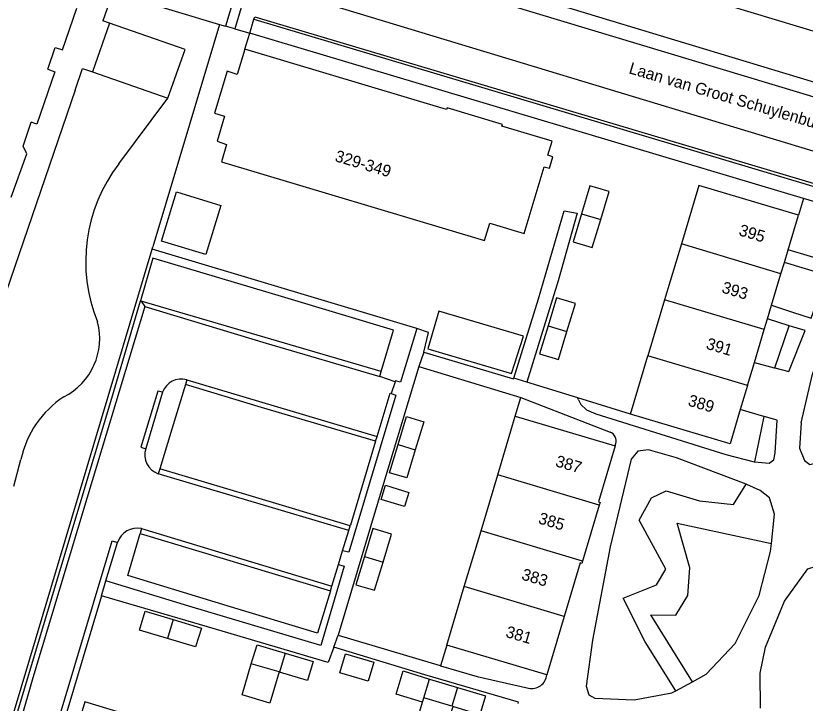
# Model space of a CAD drawing. Extents: x 194485 to 197793, y 468269 to 470822.
# Drawn here: x 197294.7 to 197375.8, y 468864.7 to 468935.4 of the extents above; entities that cross this region are included whole.
import ezdxf

# ---------------------------------------------------------------- set-up
doc = ezdxf.new("R2010")
doc.units = 0
for name, color, linetype in [('BGT grensvlak begroeid terreindeel', 7, 'Continuous'), ('BGT grensvlak gebouwinstallatie plus 1', 7, 'Continuous'), ('BGT grensvlak onbegroeid terreindeel', 7, 'Continuous'), ('BGT grensvlak overig bouwwerk uitbreiding populatie', 7, 'Continuous'), ('BGT grensvlak pand op maaiveld', 7, 'Continuous'), ('BGT grensvlak pand op maaiveld LR', 7, 'Continuous'), ('BGT grensvlak vegetatieobject', 7, 'Continuous'), ('BGT grensvlak wegdeel', 7, 'Continuous'), ('BGT lijnelement scheiding hek', 7, 'Continuous'), ('BGT tekst huisnummerreeks', 7, 'Continuous'), ('BGT tekst openbare ruimte label weg', 7, 'Continuous')]:
    doc.layers.add(name, color=color, linetype=linetype)

msp = doc.modelspace()

# ---------------------------------------------------------------- linework, layer by layer
at = {"layer": 'BGT grensvlak begroeid terreindeel'}
for p, q in [((197305.207, 468937.667), (197315.631, 468934.486)), ((197305.298, 468920.163), (197310.352, 468926.895)), ((197372.714, 468899.186), (197374.197, 468903.515)), ((197371.601, 468894.196), (197370.617, 468889.53)), ((197294.492, 468887.046), (197295.244, 468889.778))]:
    msp.add_line(p, q, dxfattribs=at)
for points in [[(197362.531, 468866.012), (197359.4, 468871.046), (197357.142, 468875.516), (197360.571, 468876.891), (197361.505, 468878.511), (197358.791, 468883.553), (197360.052, 468885.829), (197361.547, 468886.548), (197364.971, 468885.513), (197368.475, 468885.143), (197369.778, 468887.246)], [(197364.257, 468866.947), (197359.987, 468873.832), (197362.558, 468873.791), (197363.761, 468875.804), (197363.984, 468878.638), (197362.687, 468883.242), (197372.359, 468881.138)]]:
    msp.add_lwpolyline(points, dxfattribs=at)
for centre, radius, start, end in [((197318.308, 468910.154), 16.415, 142.42939, 202.30645), ((197296.594, 468902.224), 6.746, 297.00469, 14.59545), ((197305.197, 468887.684), 10.171, 123.00372, 168.12141)]:
    msp.add_arc(centre, radius, start, end, dxfattribs=at)
at = {"layer": 'BGT grensvlak gebouwinstallatie plus 1'}
msp.add_line((197336.498, 468864.83), (197336.632, 468865.277), dxfattribs=at)
for points in [[(197315.772, 468915.89), (197314.242, 468910.842), (197309.701, 468912.218), (197311.231, 468917.266), (197315.772, 468915.89)], [(197321.778, 468867.946), (197320.826, 468864.739), (197317.961, 468865.59), (197318.913, 468868.797)], [(197336.498, 468864.83), (197333.789, 468865.672), (197334.53, 468868.058), (197337.235, 468867.217)], [(197339.623, 468864.383), (197338.807, 468861.652), (197335.816, 468862.545), (197336.498, 468864.83)]]:
    msp.add_lwpolyline(points, dxfattribs=at)
at = {"layer": 'BGT grensvlak onbegroeid terreindeel'}
for p, q in [((197315.631, 468934.486), (197308.794, 468911.64)), ((197315.631, 468934.486), (197316.268, 468934.296)), ((197317.204, 468934.016), (197318.755, 468933.58)), ((197375.658, 468916.582), (197375.146, 468914.872)), ((197308.714, 468911.372), (197308.794, 468911.64)), ((197346.047, 468894.218), (197346.62, 468896.148)), ((197357.872, 468894.444), (197352.467, 468896.109)), ((197338.997, 468870.702), (197338.363, 468868.587))]:
    msp.add_line(p, q, dxfattribs=at)
at = {"layer": 'BGT grensvlak overig bouwwerk uitbreiding populatie'}
msp.add_lwpolyline([(197332.71, 468887.136), (197335.103, 468886.395), (197334.652, 468884.941), (197332.26, 468885.682), (197332.71, 468887.136)], dxfattribs=at)
at = {"layer": 'BGT grensvlak pand op maaiveld'}
for p, q in [((197299.498, 468931.869), (197300.971, 468936.164)), ((197304.35, 468934.613), (197302.601, 468929.598)), ((197297.993, 468929.872), (197298.764, 468932.121)), ((197298.764, 468932.121), (197299.498, 468931.869)), ((197297.993, 468929.872), (197298.724, 468929.621)), ((197302.601, 468929.598), (197310.352, 468926.895)), ((197374.082, 468911.32), (197375.146, 468914.872)), ((197363.109, 468911.933), (197361.387, 468906.185)), ((197373.697, 468910.032), (197374.082, 468911.32)), ((197373.348, 468908.867), (197373.697, 468910.032)), ((197372.381, 468905.639), (197373.348, 468908.867)), ((197361.387, 468906.185), (197359.666, 468900.437)), ((197371.955, 468904.216), (197372.381, 468905.639)), ((197371.627, 468903.119), (197371.955, 468904.216)), ((197370.616, 468899.742), (197371.627, 468903.119)), ((197357.872, 468894.444), (197359.666, 468900.437)), ((197369.906, 468897.371), (197370.616, 468899.742)), ((197369.906, 468897.371), (197369.166, 468894.899)), ((197344.245, 468888.207), (197346.047, 468894.218)), ((197346.047, 468894.218), (197356.296, 468891.176)), ((197342.522, 468882.46), (197344.245, 468888.207)), ((197354.675, 468885.08), (197352.946, 468879.335)), ((197340.799, 468876.712), (197342.522, 468882.46)), ((197338.997, 468870.702), (197340.799, 468876.712)), ((197351.055, 468873.638), (197349.273, 468867.655)), ((197349.273, 468867.655), (197338.997, 468870.702)), ((197321.778, 468867.946), (197318.913, 468868.797)), ((197321.8, 468867.94), (197321.778, 468867.946)), ((197336.632, 468865.277), (197337.235, 468867.217)), ((197337.235, 468867.217), (197340.116, 468866.356)), ((197339.513, 468864.416), (197336.632, 468865.277))]:
    msp.add_line(p, q, dxfattribs=at)
for points in [[(197310.352, 468926.895), (197312.101, 468931.909), (197304.35, 468934.613)], [(197315.14, 468925.352), (197316.164, 468925.037), (197315.399, 468922.473), (197316.374, 468922.158), (197315.852, 468920.358), (197342.873, 468912.288), (197343.416, 468914.057), (197346.964, 468913.014), (197349.022, 468919.843), (197349.543, 468919.698), (197349.907, 468920.889), (197349.397, 468921.061), (197349.824, 468922.483), (197344.653, 468924.01), (197344.712, 468924.208), (197339.026, 468925.92), (197338.969, 468925.737), (197318.255, 468931.937), (197317.472, 468929.349), (197316.444, 468929.66), (197315.14, 468925.352)], [(197298.724, 468929.621), (197296.871, 468924.244), (197296.298, 468924.44)], [(197294.25, 468916.718), (197295.842, 468921.172), (197295.467, 468921.958), (197296.298, 468924.44)], [(197354.822, 468914.422), (197355.692, 468917.298), (197354.299, 468917.715), (197353.714, 468917.882), (197352.845, 468915.009)], [(197375.146, 468914.872), (197364.903, 468917.926), (197363.109, 468911.933)], [(197352.845, 468915.009), (197351.975, 468912.136), (197353.951, 468911.545), (197354.822, 468914.422)], [(197351.351, 468902.922), (197352.228, 468905.8), (197350.284, 468906.387), (197349.407, 468903.509)], [(197338.188, 468905.014), (197337.046, 468901.135), (197337.306, 468901.067), (197345.643, 468898.608), (197346.9, 468902.445), (197338.188, 468905.014)], [(197349.407, 468903.509), (197348.529, 468900.631), (197350.473, 468900.044), (197351.351, 468902.922)], [(197369.166, 468894.899), (197368.115, 468891.39), (197357.872, 468894.444)], [(197333.998, 468891.303), (197334.871, 468894.188), (197336.64, 468893.65), (197335.767, 468890.765)], [(197335.767, 468890.765), (197334.893, 468887.88), (197333.124, 468888.418), (197333.998, 468891.303)], [(197356.296, 468891.176), (197354.593, 468885.429), (197354.763, 468885.372), (197354.675, 468885.08)], [(197332.457, 468879.23), (197333.331, 468882.114), (197331.419, 468882.679), (197330.545, 468879.795)], [(197330.545, 468879.795), (197329.671, 468876.91), (197331.583, 468876.345), (197332.457, 468879.23)], [(197352.946, 468879.335), (197352.875, 468879.098), (197352.695, 468879.144), (197351.055, 468873.638)], [(197310.307, 468871.391), (197307.42, 468872.252), (197308.011, 468874.182), (197310.898, 468873.321)], [(197310.898, 468873.321), (197313.784, 468872.46), (197313.193, 468870.53), (197310.307, 468871.391)], [(197318.913, 468868.797), (197319.501, 468870.736), (197322.388, 468869.879)], [(197322.388, 468869.879), (197325.275, 468869.021), (197324.687, 468867.082), (197321.8, 468867.94)], [(197328.02, 468867.867), (197328.611, 468869.81), (197331.517, 468868.951), (197330.926, 468867.008), (197328.02, 468867.867)], [(197340.116, 468866.356), (197342.997, 468865.495), (197342.394, 468863.555), (197339.623, 468864.383)], [(197307.815, 468863.062), (197301.796, 468864.861), (197298.741, 468854.685), (197298.72, 468854.603), (197304.75, 468852.808)]]:
    msp.add_lwpolyline(points, dxfattribs=at)
at = {"layer": 'BGT grensvlak pand op maaiveld LR'}
for p, q in [((197352.845, 468915.009), (197354.822, 468914.422)), ((197373.348, 468908.867), (197363.109, 468911.933)), ((197371.627, 468903.119), (197361.387, 468906.185)), ((197349.407, 468903.509), (197351.351, 468902.922)), ((197369.906, 468897.371), (197359.666, 468900.437)), ((197333.998, 468891.303), (197335.767, 468890.765)), ((197354.675, 468885.08), (197344.245, 468888.207)), ((197352.946, 468879.335), (197342.522, 468882.46)), ((197330.545, 468879.795), (197332.457, 468879.23)), ((197351.055, 468873.638), (197340.799, 468876.712)), ((197310.898, 468873.321), (197310.307, 468871.391)), ((197322.388, 468869.879), (197321.8, 468867.94)), ((197340.116, 468866.356), (197339.513, 468864.416))]:
    msp.add_line(p, q, dxfattribs=at)
at = {"layer": 'BGT grensvlak vegetatieobject'}
msp.add_line((197335.918, 468903.232), (197308.714, 468911.372), dxfattribs=at)
msp.add_lwpolyline([(197289.36, 468846.703), (197290.009, 468848.871), (197308.714, 468911.372)], dxfattribs=at)
at = {"layer": 'BGT grensvlak wegdeel'}
for p, q in [((197329.461, 468948.103), (197406.032, 468924.916)), ((197326.078, 468942.336), (197409.366, 468917.15)), ((197317.768, 468939.314), (197316.268, 468934.296)), ((197318.703, 468939.031), (197317.204, 468934.016)), ((197318.703, 468939.031), (197422.281, 468907.667)), ((197304.332, 468936.809), (197303.66, 468934.85)), ((197304.35, 468934.613), (197303.66, 468934.85)), ((197317.204, 468934.016), (197316.268, 468934.296)), ((197375.658, 468916.582), (197318.755, 468933.58)), ((197300.806, 468927.709), (197280.776, 468869.267)), ((197380.843, 468915.033), (197375.658, 468916.582)), ((197307.6, 468906.055), (197307.517, 468906.079)), ((197332.267, 468898.83), (197307.6, 468906.055)), ((197307.6, 468906.055), (197307.956, 468905.489)), ((197374.197, 468903.515), (197371.955, 468904.216)), ((197336.631, 468900.818), (197336.129, 468899.335)), ((197336.129, 468899.335), (197346.62, 468896.148)), ((197332.107, 468898.288), (197332.267, 468898.83)), ((197333.688, 468897.749), (197332.107, 468898.288)), ((197347.246, 468897.718), (197345.888, 468898.125)), ((197312.274, 468897.953), (197312.134, 468897.493)), ((197312.274, 468897.953), (197331.837, 468892.155)), ((197333.688, 468897.749), (197333.286, 468896.559)), ((197352.467, 468896.109), (197347.246, 468897.718)), ((197346.62, 468896.148), (197355.779, 468892.598)), ((197352.554, 468895.91), (197352.467, 468896.109)), ((197371.601, 468894.196), (197369.166, 468894.899)), ((197331.692, 468891.672), (197331.837, 468892.155)), ((197356.296, 468891.176), (197356.364, 468891.406)), ((197309.496, 468888.825), (197309.342, 468888.317)), ((197307.62, 468882.682), (197307.476, 468882.187)), ((197307.62, 468882.682), (197327.192, 468876.771)), ((197328.931, 468882.477), (197329.078, 468882.961)), ((197307.476, 468882.187), (197327.043, 468876.281)), ((197328.298, 468880.402), (197328.931, 468882.477)), ((197303.974, 468877.294), (197305.161, 468881.254)), ((197327.864, 468878.978), (197328.298, 468880.402)), ((197327.192, 468876.771), (197327.864, 468878.978)), ((197303.52, 468875.779), (197303.974, 468877.294)), ((197327.043, 468876.281), (197327.192, 468876.771)), ((197303.52, 468875.779), (197295.455, 468848.882)), ((197327.393, 468870.499), (197327.832, 468871.744)), ((197371.254, 468864.234), (197371.198, 468867.832)), ((197362.531, 468866.012), (197364.257, 468866.947))]:
    msp.add_line(p, q, dxfattribs=at)
for points in [[(197406.032, 468924.916), (197404.583, 468920.131), (197328.012, 468943.317), (197329.461, 468948.103)], [(197318.755, 468933.58), (197319.186, 468935.016), (197381.198, 468916.492), (197410.214, 468907.924), (197429.684, 468902.043), (197454.41, 468894.529)], [(197300.806, 468927.709), (197301.574, 468929.95), (197302.601, 468929.598)], [(197345.888, 468898.125), (197348.434, 468906.297), (197351.052, 468915.329), (197352.417, 468915.08), (197350.456, 468908.137), (197347.246, 468897.718)], [(197380.843, 468915.033), (197378.69, 468909.936), (197374.082, 468911.32)], [(197332.267, 468898.83), (197333.518, 468903.074), (197322.354, 468906.41), (197308.81, 468910.465), (197307.517, 468906.079)], [(197372.381, 468905.639), (197374.544, 468904.919), (197376.437, 468904.313), (197378.043, 468908.724), (197373.697, 468910.032)], [(197290.748, 468850.105), (197299.33, 468878.642), (197304.567, 468896.074), (197307.517, 468906.079)], [(197307.956, 468905.489), (197302.007, 468885.776), (197296.46, 468867.358), (197291.44, 468849.904), (197290.748, 468850.105)], [(197307.956, 468905.489), (197320.454, 468901.713), (197332.107, 468898.288)], [(197335.918, 468903.232), (197334.251, 468897.739), (197333.73, 468897.873), (197333.688, 468897.749)], [(197336.631, 468900.818), (197337.131, 468902.824), (197335.918, 468903.232)], [(197372.714, 468899.186), (197374.164, 468898.834), (197375.837, 468903.019), (197374.197, 468903.515)], [(197375.429, 468893.528), (197375.241, 468890.926), (197375.769, 468889.658), (197376.308, 468889.251), (197376.997, 468889.421), (197377.777, 468890.03), (197378.994, 468891.775), (197381.019, 468895.446), (197382.695, 468899.481), (197383.215, 468901.411)], [(197336.631, 468900.818), (197345.864, 468898.05), (197345.888, 468898.125)], [(197370.616, 468899.742), (197372.65, 468899.202), (197372.714, 468899.186)], [(197336.129, 468899.335), (197331.846, 468885.167), (197327.832, 468871.744)], [(197375.429, 468893.528), (197376.596, 468898.549), (197376.872, 468899.259)], [(197312.134, 468897.493), (197310.735, 468892.903), (197309.496, 468888.825)], [(197331.692, 468891.672), (197319.96, 468895.125), (197312.134, 468897.493)], [(197309.797, 468896.69), (197309.314, 468896.815), (197307.565, 468891.044), (197308.059, 468890.886)], [(197309.797, 468896.69), (197308.07, 468890.917), (197308.059, 468890.886)], [(197333.286, 468896.559), (197333.75, 468896.382), (197328.92, 468880.247), (197328.298, 468880.402)], [(197331.837, 468892.155), (197333.171, 468896.603), (197333.286, 468896.559)], [(197352.554, 468895.91), (197352.768, 468895.42), (197353.355, 468894.885), (197354.335, 468894.471), (197367.666, 468890.291), (197370.589, 468889.533), (197370.617, 468889.53)], [(197370.617, 468889.53), (197372.127, 468889.397), (197372.602, 468889.744), (197372.758, 468890.465), (197372.952, 468893.83), (197371.635, 468894.186), (197371.601, 468894.196)], [(197331.692, 468891.672), (197329.102, 468883.039), (197329.078, 468882.961)], [(197369.778, 468887.246), (197362.627, 468889.944), (197359.723, 468890.76), (197358.637, 468890.622), (197357.947, 468889.795), (197355.804, 468880.797), (197353.988, 468871.2), (197353.333, 468866.472)], [(197328.931, 468882.477), (197318.566, 468885.574), (197309.342, 468888.317)], [(197329.078, 468882.961), (197318.704, 468886.076), (197309.496, 468888.825)], [(197372.359, 468881.138), (197372.698, 468884.169), (197372.184, 468885.829), (197371.225, 468886.578), (197369.842, 468887.222), (197369.778, 468887.246)], [(197327.043, 468876.281), (197325.722, 468871.948), (197316.422, 468874.74), (197306.21, 468877.845), (197307.476, 468882.187)], [(197294.927, 468849.04), (197304.622, 468881.432), (197305.161, 468881.254)], [(197364.257, 468866.947), (197365.659, 468867.706), (197368.644, 468870.863), (197371.123, 468875.804), (197372.268, 468880.32), (197372.359, 468881.138)], [(197327.864, 468878.978), (197328.469, 468878.831), (197326.053, 468870.675), (197312.499, 468874.718), (197303.974, 468877.294)], [(197371.198, 468867.832), (197371.754, 468870.491), (197373.699, 468875.217), (197376.098, 468878.529), (197376.876, 468878.789), (197377.865, 468878.281), (197379.303, 468875.773), (197380.051, 468871.715), (197378.684, 468864.531), (197377.45, 468860.135)], [(197327.393, 468870.499), (197326.823, 468868.905), (197314.422, 468872.567), (197303.52, 468875.779)], [(197327.832, 468871.744), (197338.338, 468868.594), (197338.363, 468868.587)], [(197346.338, 468864.721), (197346.378, 468864.854), (197336.758, 468867.663), (197327.393, 468870.499)], [(197338.363, 468868.587), (197342.109, 468867.464), (197347.392, 468866.29)], [(197353.333, 468866.472), (197353.607, 468865.601), (197354.209, 468865.265), (197358.262, 468865.099), (197362.137, 468865.798), (197362.531, 468866.012)]]:
    msp.add_lwpolyline(points, dxfattribs=at)
for centre, radius, start, end in [((197311.701, 468896.015), 2.02, 73.53858, 160.49467), ((197355.425, 468891.685), 0.979, 343.45719, 68.82382), ((197310.068, 468890.284), 2.097, 163.32678, 249.74978), ((197307.19, 468880.591), 2.135, 78.3805, 161.90901), ((197347.751, 468867.773), 1.526, 256.38356, 355.55156)]:
    msp.add_arc(centre, radius, start, end, dxfattribs=at)
at = {"layer": 'BGT lijnelement scheiding hek'}
msp.add_lwpolyline([(197318.255, 468931.937), (197318.755, 468933.58), (197319.186, 468935.016), (197319.261, 468935.263), (197429.771, 468902.33), (197452.881, 468895.307)], dxfattribs=at)

# ---------------------------------------------------------------- texts
at = {"layer": 'BGT tekst huisnummerreeks'}
for s, rotation, p in [('329-349', 343.4, (197327.424, 468920.449)), ('395', 343.3, (197368.936, 468912.834)), ('393', 343.3, (197367.181, 468906.956)), ('391', 343.3, (197365.571, 468901.175)), ('389', 343.3, (197363.703, 468895.344)), ('387', 343.5, (197350.091, 468889.101)), ('385', 343.2, (197348.328, 468883.238)), ('383', 343.4, (197346.603, 468877.469)), ('381', 343.4, (197344.967, 468871.568))]:
    msp.add_text(s, height=1.2, rotation=rotation, dxfattribs=at).set_placement(p)
at = {"layer": 'BGT tekst openbare ruimte label weg'}
msp.add_text('Laan van Groot Schuylenburg', height=1.2, rotation=343.5, dxfattribs=at).set_placement((197357.636, 468929.476))

doc.saveas('drawing.dxf')
